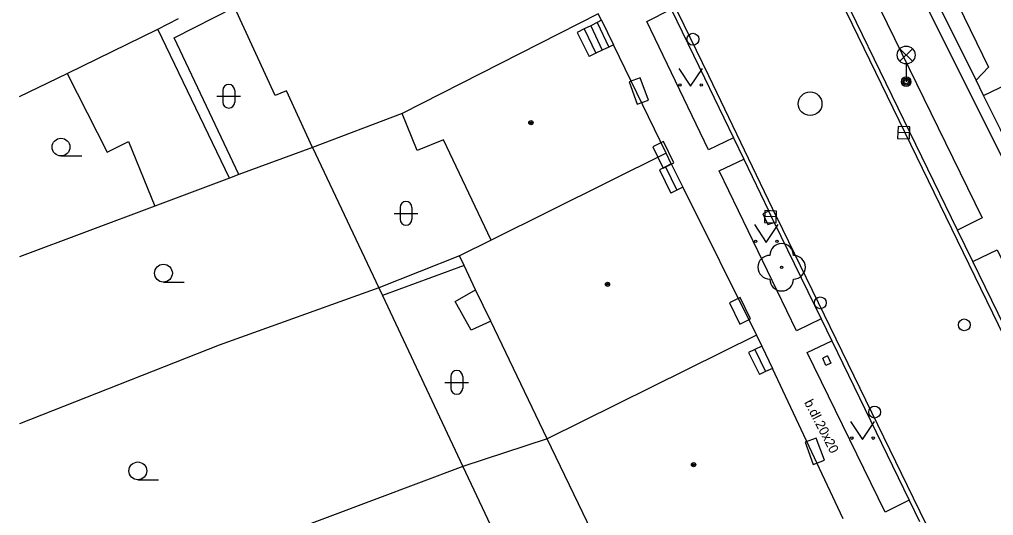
# Model space of a CAD drawing. Extents: x -595546 to -593986, y -1160845 to -1159202.
# Drawn here: x -595539.58 to -595498.52, y -1160047.12 to -1160026.18 of the extents above; entities that cross this region are included whole.
import ezdxf

# ---------------------------------------------------------------- set-up
doc = ezdxf.new("R2010")
doc.units = 0
for name, color, linetype in [('DOP - kresba z DSPS bez souradnic', 7, 'Continuous'), ('DOP - rozhrani ploch obecne', 7, 'Continuous'), ('Level 22', 7, 'Continuous'), ('Level 24', 7, 'Continuous'), ('Level 27', 7, 'Continuous'), ('Level 28', 7, 'Continuous'), ('Level 31', 7, 'Continuous'), ('Level 33', 7, 'Continuous'), ('Level 36', 7, 'Continuous'), ('Level 39', 7, 'Continuous'), ('silnoproud - povrch.  znaky a  RIS  skut. velikost', 7, 'Continuous'), ('TM - budovy zdene_ betonove - NP', 7, 'Continuous'), ('TM - budovy zdene_ betonove - VP', 7, 'Continuous'), ('TM - chodniky - VP', 7, 'Continuous'), ('TM - hranice souvisleho porostu (skupiny stromu_ kere)', 7, 'Continuous'), ('TM - komunikace - VP', 7, 'Continuous'), ('TM - letecke snimky - pomocna linie', 7, 'Continuous'), ('TM - plot drateny_ kovovy - VP', 7, 'Continuous'), ('TM - plot zdeny_ ohradni zed - VP', 7, 'Continuous'), ('TM - podezdivka plotu - VP', 7, 'Continuous'), ('TM - pomocna konstrukcni linie', 7, 'Continuous'), ('TM - popis povrchu', 7, 'Continuous'), ('TM - rozhrani mezi zpev. plochami mezi sebou - VP', 7, 'Continuous'), ('TM - schody - NP', 7, 'Continuous'), ('TM - vstup do budovy - zdene_ betonove', 7, 'Continuous')]:
    doc.layers.add(name, color=color, linetype=linetype)

msp = doc.modelspace()

# ---------------------------------------------------------------- linework, layer by layer
at = {"layer": 'DOP - kresba z DSPS bez souradnic'}
for points in [[(-595530.33, -1160032.73), (-595533.06, -1160026.96)], [(-595520.84, -1160036.57), (-595524.28, -1160037.83)], [(-595521.21, -1160038.08), (-595520.35, -1160037.59)], [(-595520.54, -1160039.29), (-595521.21, -1160038.08)], [(-595519.71, -1160038.92), (-595520.54, -1160039.29)]]:
    msp.add_lwpolyline(points, dxfattribs=at)
at = {"layer": 'DOP - rozhrani ploch obecne'}
for points in [[(-595530.73, -1160032.88), (-595533.75, -1160026.59)], [(-595527.23, -1160031.58), (-595530.33, -1160032.73)], [(-595527.23, -1160031.58), (-595524.43, -1160037.51)], [(-595530.73, -1160032.88), (-595533.87, -1160034.06)], [(-595530.33, -1160032.73), (-595530.73, -1160032.88)], [(-595533.87, -1160034.06), (-595539.58, -1160036.203)], [(-595521.03, -1160036.16), (-595524.43, -1160037.51)], [(-595524.43, -1160037.51), (-595531.16, -1160039.92)], [(-595524.43, -1160037.51), (-595524.28, -1160037.83)], [(-595524.28, -1160037.83), (-595520.89, -1160045.04)], [(-595531.16, -1160039.92), (-595539.58, -1160043.248)], [(-595517.33, -1160043.88), (-595520.89, -1160045.04)], [(-595520.89, -1160045.04), (-595539.58, -1160052.075)], [(-595520.89, -1160045.04), (-595517.3, -1160052.66)]]:
    msp.add_lwpolyline(points, dxfattribs=at)
at = {"layer": 'Level 22'}
msp.add_circle((-595507.45, -1160036.64), 0.05, dxfattribs=at)
for centre, start, end in [((-595507.45, -1160036.14), 0, 180), ((-595507.95, -1160036.64), 90, 270), ((-595506.95, -1160036.64), 270, 90), ((-595507.45, -1160037.14), 180, 0)]:
    msp.add_arc(centre, 0.5, start, end, dxfattribs=at)
at = {"layer": 'Level 24'}
for points in [[(-595513.881, -1160028.816), (-595513.539, -1160029.756), (-595513.069, -1160029.585), (-595513.411, -1160028.645)], [(-595511.995, -1160032.24), (-595512.43, -1160031.34), (-595512.88, -1160031.558), (-595512.445, -1160032.458)], [(-595508.761, -1160038.818), (-595509.202, -1160037.921), (-595509.651, -1160038.141), (-595509.21, -1160039.039)], [(-595506.461, -1160044.016), (-595506.119, -1160044.956), (-595505.649, -1160044.785), (-595505.991, -1160043.845)]]:
    msp.add_lwpolyline(points, close=True, dxfattribs=at)
at = {"layer": 'Level 27'}
for p, q in [((-595502.05, -1160030.969), (-595502.55, -1160030.951)), ((-595507.67, -1160034.519), (-595508.17, -1160034.501))]:
    msp.add_line(p, q, dxfattribs=at)
for points in [[(-595502.041, -1160030.719), (-595502.541, -1160030.701), (-595502.559, -1160031.201), (-595502.059, -1160031.219)], [(-595507.661, -1160034.269), (-595508.161, -1160034.251), (-595508.179, -1160034.751), (-595507.679, -1160034.769)]]:
    msp.add_lwpolyline(points, close=True, dxfattribs=at)
msp.add_circle((-595506.25, -1160029.74), 0.5, dxfattribs=at)
at = {"layer": 'Level 28'}
for centre in [(-595511.19, -1160027.02), (-595505.82, -1160038.14), (-595503.53, -1160042.75)]:
    msp.add_circle(centre, 0.25, dxfattribs=at)
at = {"layer": 'Level 31'}
msp.add_circle((-595499.75, -1160039.07), 0.25, dxfattribs=at)
at = {"layer": 'Level 33'}
for p, q in [((-595502.465, -1160027.95), (-595501.935, -1160027.42)), ((-595502.465, -1160027.42), (-595501.935, -1160027.95)), ((-595502.2, -1160028.06), (-595502.2, -1160028.81))]:
    msp.add_line(p, q, dxfattribs=at)
for centre, radius in [((-595502.2, -1160027.685), 0.375), ((-595502.2, -1160028.81), 0.2), ((-595502.2, -1160028.81), 0.145), ((-595502.2, -1160028.81), 0.0876)]:
    msp.add_circle(centre, radius, dxfattribs=at)
at = {"layer": 'Level 36'}
for p, q in [((-595531.006, -1160029.176), (-595531.006, -1160029.676)), ((-595530.506, -1160029.176), (-595530.506, -1160029.676)), ((-595531.256, -1160029.426), (-595530.256, -1160029.426)), ((-595537.83, -1160031.945), (-595536.955, -1160031.945)), ((-595523.536, -1160034.116), (-595523.536, -1160034.616)), ((-595523.036, -1160034.116), (-595523.036, -1160034.616)), ((-595523.786, -1160034.366), (-595522.786, -1160034.366)), ((-595533.51, -1160037.265), (-595532.635, -1160037.265)), ((-595521.396, -1160041.246), (-595521.396, -1160041.746)), ((-595520.896, -1160041.246), (-595520.896, -1160041.746)), ((-595521.646, -1160041.496), (-595520.646, -1160041.496)), ((-595534.59, -1160045.605), (-595533.715, -1160045.605))]:
    msp.add_line(p, q, dxfattribs=at)
for points in [[(-595511.79, -1160028.25), (-595511.29, -1160029), (-595510.79, -1160028.25)], [(-595508.6, -1160034.84), (-595508.1, -1160035.59), (-595507.6, -1160034.84)], [(-595504.54, -1160043.15), (-595504.04, -1160043.9), (-595503.54, -1160043.15)]]:
    msp.add_lwpolyline(points, dxfattribs=at)
for centre, radius in [((-595511.74, -1160028.95), 0.05), ((-595510.841, -1160028.95), 0.05), ((-595537.83, -1160031.57), 0.375), ((-595508.55, -1160035.54), 0.05), ((-595507.651, -1160035.54), 0.05), ((-595533.51, -1160036.89), 0.375), ((-595504.49, -1160043.85), 0.05), ((-595503.591, -1160043.85), 0.05), ((-595534.59, -1160045.23), 0.375)]:
    msp.add_circle(centre, radius, dxfattribs=at)
for centre, start, end in [((-595530.756, -1160029.176), 0, 180), ((-595530.756, -1160029.676), 180, 0), ((-595523.286, -1160034.116), 0, 180), ((-595523.286, -1160034.616), 180, 0), ((-595521.146, -1160041.246), 0, 180), ((-595521.146, -1160041.746), 180, 0)]:
    msp.add_arc(centre, 0.25, start, end, dxfattribs=at)
at = {"layer": 'Level 39'}
for centre, radius in [((-595518.02, -1160030.54), 0.09), ((-595518.02, -1160030.54), 0.0398), ((-595514.79, -1160037.36), 0.09), ((-595514.79, -1160037.36), 0.0398), ((-595511.16, -1160044.97), 0.09), ((-595511.16, -1160044.97), 0.0398)]:
    msp.add_circle(centre, radius, dxfattribs=at)
at = {"layer": 'silnoproud - povrch.  znaky a  RIS  skut. velikost'}
for points in [[(-595505.51, -1160040.38), (-595505.72, -1160040.48)], [(-595505.58, -1160040.79), (-595505.72, -1160040.48)], [(-595505.51, -1160040.38), (-595505.37, -1160040.69)], [(-595505.37, -1160040.69), (-595505.58, -1160040.79)]]:
    msp.add_lwpolyline(points, dxfattribs=at)
at = {"layer": 'TM - budovy zdene_ betonove - NP'}
for points in [[(-595515.04, -1160026.22), (-595515.23, -1160026.32), (-595515.5, -1160026.45), (-595515.77, -1160026.58), (-595516.07, -1160026.73)], [(-595516.07, -1160026.73), (-595515.57, -1160027.75)], [(-595514.54, -1160027.26), (-595514.74, -1160027.35), (-595515.01, -1160027.48), (-595515.28, -1160027.61), (-595515.57, -1160027.75)], [(-595512.1, -1160032.27), (-595512.35, -1160032.4), (-595512.6, -1160032.53)], [(-595512.6, -1160032.53), (-595512.12, -1160033.51)], [(-595511.61, -1160033.26), (-595511.87, -1160033.39), (-595512.12, -1160033.51)], [(-595508.29, -1160039.97), (-595508.58, -1160040.11), (-595508.85, -1160040.23)], [(-595508.85, -1160040.23), (-595508.39, -1160041.16)], [(-595507.84, -1160040.91), (-595508.13, -1160041.04), (-595508.39, -1160041.16)]]:
    msp.add_lwpolyline(points, dxfattribs=at)
at = {"layer": 'TM - budovy zdene_ betonove - VP'}
for points in [[(-595528.8, -1160029.39), (-595530.51, -1160025.67)], [(-595515.18, -1160025.95), (-595523.44, -1160030.15)], [(-595515.04, -1160026.22), (-595515.18, -1160025.95)], [(-595512.32, -1160031.83), (-595514.54, -1160027.26)], [(-595528.32, -1160029.2), (-595528.8, -1160029.39)], [(-595527.23, -1160031.58), (-595528.32, -1160029.2)], [(-595523.44, -1160030.15), (-595527.23, -1160031.58)], [(-595522.81, -1160031.72), (-595523.44, -1160030.15)], [(-595521.71, -1160031.27), (-595522.81, -1160031.72)], [(-595519.69, -1160035.5), (-595521.71, -1160031.27)], [(-595512.32, -1160031.83), (-595519.69, -1160035.5)], [(-595512.1, -1160032.27), (-595512.32, -1160031.83)], [(-595511.61, -1160033.26), (-595508.51, -1160039.51)], [(-595519.69, -1160035.5), (-595521.03, -1160036.16)], [(-595520.84, -1160036.57), (-595521.03, -1160036.16)], [(-595520.35, -1160037.59), (-595520.84, -1160036.57)], [(-595519.71, -1160038.92), (-595520.35, -1160037.59)], [(-595517.33, -1160043.88), (-595519.71, -1160038.92)], [(-595508.51, -1160039.51), (-595517.33, -1160043.88)], [(-595508.51, -1160039.51), (-595508.29, -1160039.97)], [(-595504.85, -1160047.26), (-595507.84, -1160040.91)], [(-595513.77, -1160051.29), (-595517.33, -1160043.88)]]:
    msp.add_lwpolyline(points, dxfattribs=at)
at = {"layer": 'TM - chodniky - VP'}
for points in [[(-595497.26, -1160033.8), (-595502.08, -1160024.15), (-595505.33, -1160017.38)], [(-595506.97, -1160018.21), (-595503.62, -1160025.07), (-595498.99, -1160034.55), (-595500.03, -1160035.07)], [(-595509.48, -1160031.18), (-595510.53, -1160031.68), (-595513.13, -1160026.27), (-595512.11, -1160025.75)], [(-595498.94, -1160029.39), (-595492.52, -1160026.32)], [(-595505.79, -1160038.82), (-595506.82, -1160039.32), (-595510.08, -1160032.57), (-595509.05, -1160032.08)], [(-595499.39, -1160036.4), (-595498.36, -1160035.9), (-595494.96, -1160042.87), (-595488.44, -1160056.34), (-595489.44, -1160056.87)], [(-595502.08, -1160046.46), (-595503.09, -1160046.97), (-595506.38, -1160040.23), (-595505.34, -1160039.74)]]:
    msp.add_lwpolyline(points, dxfattribs=at)
at = {"layer": 'TM - hranice souvisleho porostu (skupiny stromu_ kere)'}
msp.add_lwpolyline([(-595508.94, -1160007.17), (-595498.73, -1160028.2), (-595499.25, -1160028.75)], dxfattribs=at)
at = {"layer": 'TM - komunikace - VP'}
for points in [[(-595500.03, -1160035.07), (-595504.54, -1160025.79), (-595507.99, -1160018.69)], [(-595512.11, -1160025.75), (-595510.7, -1160028.65), (-595509.48, -1160031.18)], [(-595509.48, -1160031.18), (-595509.05, -1160032.08)], [(-595509.05, -1160032.08), (-595507.99, -1160034.27)], [(-595507.99, -1160034.27), (-595508.24, -1160034.39), (-595508.03, -1160034.84), (-595507.76, -1160034.75)], [(-595507.76, -1160034.75), (-595505.79, -1160038.82)], [(-595499.39, -1160036.4), (-595500.03, -1160035.07)], [(-595489.44, -1160056.87), (-595495.91, -1160043.55), (-595499.39, -1160036.4)], [(-595505.79, -1160038.82), (-595505.34, -1160039.74)], [(-595505.34, -1160039.74), (-595502.08, -1160046.46)], [(-595502.08, -1160046.46), (-595501.64, -1160047.36)]]:
    msp.add_lwpolyline(points, dxfattribs=at)
at = {"layer": 'TM - letecke snimky - pomocna linie'}
msp.add_lwpolyline([(-595537.57, -1160028.46), (-595535.89, -1160031.78), (-595534.98, -1160031.34), (-595533.87, -1160034.06)], dxfattribs=at)
at = {"layer": 'TM - plot drateny_ kovovy - VP'}
for points in [[(-595499.25, -1160028.75), (-595501.59, -1160024.02), (-595504.81, -1160017.22), (-595509.53, -1160007.45)], [(-595498.94, -1160029.39), (-595499.25, -1160028.75)], [(-595497.98, -1160031.33), (-595498.23, -1160030.83), (-595498.94, -1160029.39)]]:
    msp.add_lwpolyline(points, dxfattribs=at)
at = {"layer": 'TM - plot zdeny_ ohradni zed - VP'}
for points in [[(-595533.06, -1160026.96), (-595530.51, -1160025.67)], [(-595537.57, -1160028.46), (-595533.75, -1160026.59)], [(-595539.58, -1160029.44), (-595537.57, -1160028.46)]]:
    msp.add_lwpolyline(points, dxfattribs=at)
at = {"layer": 'TM - podezdivka plotu - VP'}
msp.add_lwpolyline([(-595533.75, -1160026.59), (-595532.87, -1160026.15)], dxfattribs=at)
at = {"layer": 'TM - pomocna konstrukcni linie'}
msp.add_lwpolyline([(-595507.76, -1160034.75), (-595507.99, -1160034.27)], dxfattribs=at)
at = {"layer": 'TM - rozhrani mezi zpev. plochami mezi sebou - VP'}
for points in [[(-595510.52, -1160028.56), (-595519.4, -1160010.29), (-595524.23, -1160000.33)], [(-595496.09, -1160043.64), (-595504.72, -1160025.88)], [(-595507.66, -1160034.51), (-595510.52, -1160028.56)], [(-595507.66, -1160034.51), (-595501.9, -1160046.37), (-595492.85, -1160064.94), (-595491.03, -1160068.7), (-595490.59, -1160069.59), (-595489.05, -1160072.75), (-595488.62, -1160073.65), (-595488.05, -1160074.83)]]:
    msp.add_lwpolyline(points, dxfattribs=at)
at = {"layer": 'TM - schody - NP'}
for points in [[(-595515.5, -1160026.45), (-595515.01, -1160027.48)], [(-595515.23, -1160026.32), (-595514.74, -1160027.35)], [(-595515.77, -1160026.58), (-595515.28, -1160027.61)], [(-595512.35, -1160032.4), (-595511.87, -1160033.39)], [(-595508.58, -1160040.11), (-595508.13, -1160041.04)]]:
    msp.add_lwpolyline(points, dxfattribs=at)
at = {"layer": 'TM - vstup do budovy - zdene_ betonove'}
for points in [[(-595515.04, -1160026.22), (-595514.54, -1160027.26)], [(-595512.1, -1160032.27), (-595511.61, -1160033.26)], [(-595508.29, -1160039.97), (-595507.84, -1160040.91)]]:
    msp.add_lwpolyline(points, dxfattribs=at)

# ---------------------------------------------------------------- texts
at = {"layer": 'TM - popis povrchu'}
msp.add_text('b.dl.20x20', height=0.4, rotation=297.3424, dxfattribs=at).set_placement((-595506.51, -1160042.34))

doc.saveas('drawing.dxf')
